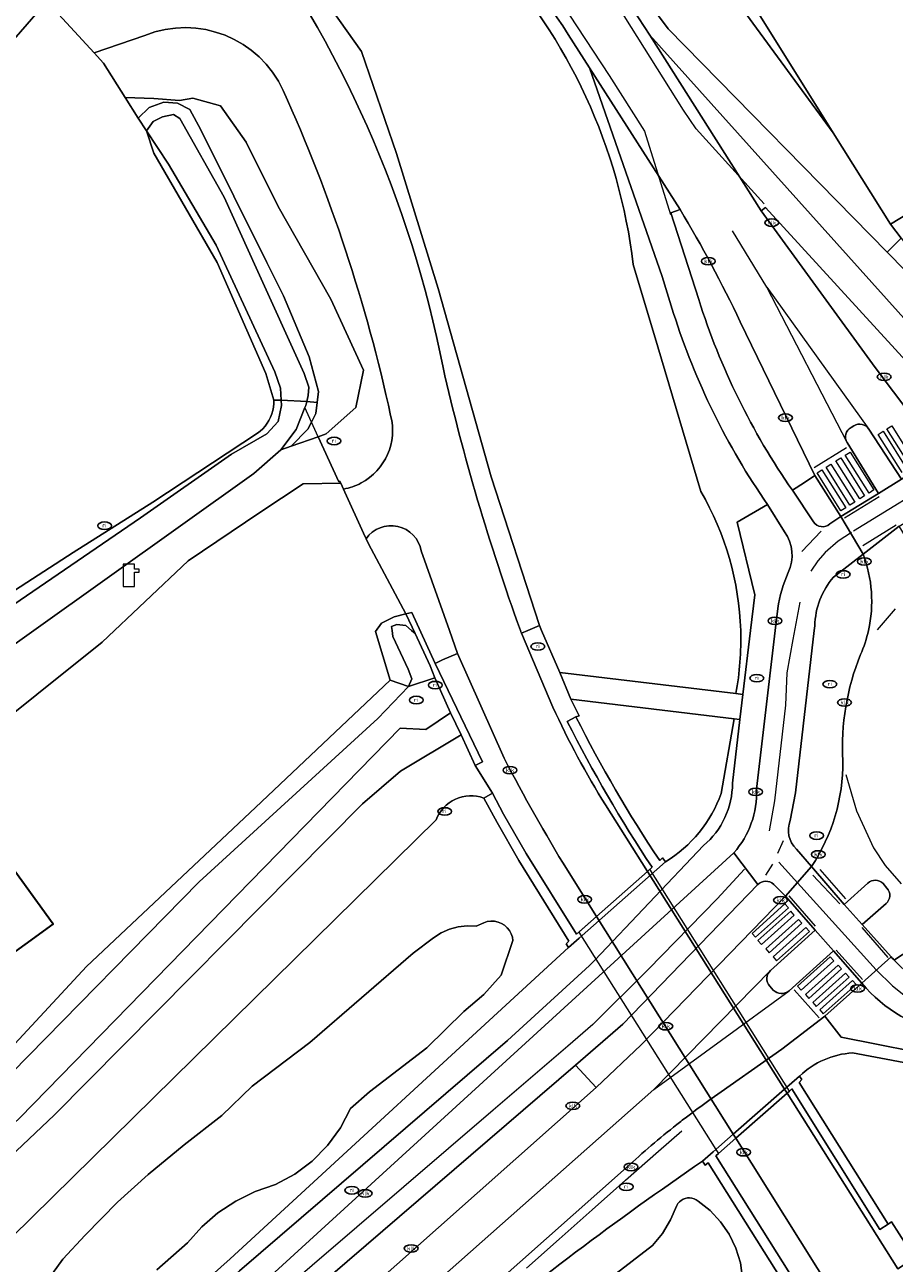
# Model space of a CAD drawing. Header units: metres. Extents: x 103671 to 105190, y 427150 to 429171.
# Tile 294 of 320: x 104587 to 104665, y 428443 to 428555. Entities that reach past the tile are written whole.
import ezdxf
from ezdxf.enums import TextEntityAlignment as Align

# ---------------------------------------------------------------- set-up
doc = ezdxf.new("R2010")
doc.units = ezdxf.units.M
for name, color, linetype, lineweight in [('B-WE-GR-BEPLANTING_CULTUUR_HEESTERS-GV', 253, 'Continuous', 18), ('B-WE-GR-GRAS-GV', 253, 'Continuous', 13), ('B-WE-IE-MEUBILAIR-S', 253, 'Continuous', 25), ('B-WE-IE-TERREINAFSCHEIDING_KUNSTMATIG_HEKWERK-G', 253, 'IE-TERREINAFSCHEIDING_KUNSTMATIG-SO', 18), ('B-WE-IE-TERREINAFSCHEIDING_KUNSTMATIG_HEKWERK_RASTER-G', 253, 'IE-TERREINAFSCHEIDING_KUNSTMATIG-SO', 18), ('B-WE-IE-TERREINAFSCHEIDING_KUNSTMATIG_MUUR-GV', 253, 'Continuous', 18), ('B-WE-KL-WATER-S', 253, 'Continuous', 25), ('B-WE-KW-KUNSTWERK_GELUIDSWERING_SCHERM-G', 253, 'Continuous', 18), ('B-WE-KW-KUNSTWERK_TUNNEL-GV', 253, 'Continuous', 18), ('B-WE-OG-BEBOUWING-GV', 253, 'Continuous', 35), ('B-WE-OG-TERREIN_BEGROEID-GV', 253, 'Continuous', 18), ('B-WE-OG-TERREIN_ERF-GV', 253, 'Continuous', 18), ('B-WE-OG-TERREIN_OEVER-GV', 253, 'Continuous', 18), ('B-WE-OG-WATER_SLOOT-GV', 253, 'Continuous', 18), ('B-WE-OG-WEG-GV', 253, 'Continuous', 18), ('B-WE-VH-GESLOTENVERHARDING_ASFALT-GV', 253, 'Continuous', 18), ('B-WE-VH-OPENVERHARDING_BETONELEMENT-GV', 253, 'Continuous', 18), ('B-WE-VH-OPENVERHARDING_BETONSTRAATSTEEN-GV', 253, 'Continuous', 18), ('B-WE-VH-OPENVERHARDING_TEGEL-GV', 253, 'Continuous', 18), ('B-WE-VW-MARKERING_PICTOGRAM-G', 253, 'Continuous', 18)]:
    doc.layers.add(name, color=color, linetype=linetype, lineweight=lineweight)
doc.styles.add('NLCS-ISO', font='NLCS-ISO.ttf')
doc.linetypes.add('IE-TERREINAFSCHEIDING_KUNSTMATIG-SO', pattern='A,4,[82,NLCS.SHX,S=0.75,R=90,X=0,Y=0],4,-2', length=10)

# ---------------------------------------------------------------- blocks, each defined once
blk = doc.blocks.new('SKL-WATER_POMP-SO')
at = {"color": 0, "linetype": 'ByBlock', "lineweight": 18}
blk.add_lwpolyline([(1, 1.09), (1, 2), (-1, 2), (-1, -2), (1, -2), (1, 0.57), (1.85, 0.57), (1.85, 1.09)], close=True, dxfattribs=at)
blk = doc.blocks.new('SIE-MEUBILAIR_PUT_KOLK-SO')
blk.add_ellipse((0, 0), major_axis=(1.25, 0), ratio=0.54)
at = {"style": 'NLCS-ISO'}
blk.add_text('klk', height=0.75, dxfattribs=at).set_placement((0.03, 0), align=Align.MIDDLE_CENTER)
blk = doc.blocks.new('SIE-MEUBILAIR_PUT_RIOOLPUT-SO')
blk.add_ellipse((0, 0), major_axis=(1.25, 0), ratio=0.54)
at = {"style": 'NLCS-ISO'}
blk.add_text('ri', height=0.75, dxfattribs=at).set_placement((-0.04, 0.07), align=Align.MIDDLE_CENTER)

msp = doc.modelspace()

# ---------------------------------------------------------------- linework, layer by layer
at = {"layer": 'B-WE-GR-BEPLANTING_CULTUUR_HEESTERS-GV', "flags": 128}
for points in [[(104598.691, 428442.375), (104601.46, 428444.797), (104602.737, 428446.243), (104604.193, 428447.508), (104605.802, 428448.572), (104607.536, 428449.416), (104609.386, 428450.07), (104611.117, 428450.994), (104612.69, 428452.168), (104614.068, 428453.565), (104615.22, 428455.154), (104616.121, 428456.897), (104617.851, 428458.426), (104622.999, 428462.368), (104626.336, 428465.653), (104628.131, 428467.174), (104629.703, 428468.924), (104630.771, 428472.037), (104630.717, 428472.358), (104630.61, 428472.666), (104630.452, 428472.95), (104630.249, 428473.204), (104630.005, 428473.42), (104629.727, 428473.591), (104629.426, 428473.712), (104629.107, 428473.781), (104628.782, 428473.795), (104628.459, 428473.753), (104628.148, 428473.657), (104627.468, 428473.338), (104626.653, 428473.375), (104625.841, 428473.285), (104625.054, 428473.071), (104624.308, 428472.739), (104623.623, 428472.295), (104621.789, 428470.901), (104612.455, 428462.848), (104607.263, 428458.915), (104604.543, 428456.267), (104601.132, 428453.649), (104597.917, 428450.956), (104595.148, 428448.48), (104592.227, 428445.507), (104590.22, 428443.343), (104588.502, 428440.943)], [(104651.459, 428441.631), (104651.261, 428442.999), (104650.857, 428444.322), (104650.258, 428445.568), (104649.477, 428446.709), (104648.531, 428447.718), (104647.444, 428448.572), (104647.276, 428448.689), (104647.091, 428448.778), (104646.894, 428448.834), (104646.69, 428448.858), (104646.485, 428448.848), (104646.284, 428448.806), (104646.094, 428448.73), (104645.918, 428448.625), (104645.761, 428448.492), (104645.628, 428448.336), (104645.523, 428448.16), (104644.967, 428446.864), (104644.239, 428445.656), (104643.351, 428444.56), (104635.629, 428438.606)]]:
    msp.add_lwpolyline(points, dxfattribs=at)
at = {"layer": 'B-WE-GR-GRAS-GV', "flags": 128}
for points in [[(104593.161, 428757.012), (104593.589, 428750), (104595.743, 428714.762), (104596.942, 428688.812), (104597.745, 428667.795), (104598.831, 428646.912), (104599.942, 428630.83), (104601.889, 428623.761), (104604.66, 428618.902), (104605.156, 428617.198), (104608.462, 428611.362), (104614.94, 428602.311), (104627.952, 428586.236), (104644.909, 428564.983), (104659.633, 428544.844), (104646.236, 428566.324), (104613.859, 428618.233), (104611.634, 428662.32), (104610.967, 428676.004), (104609.677, 428698.605), (104608.168, 428727.219), (104606.502, 428759.366)], [(104626.749, 428578.433), (104644.753, 428554.223), (104664.475, 428534.099), (104665.755, 428535.353), (104664.775, 428536.601), (104659.633, 428544.844), (104644.909, 428564.983)]]:
    msp.add_lwpolyline(points, dxfattribs=at)
at = {"layer": 'B-WE-IE-TERREINAFSCHEIDING_KUNSTMATIG_HEKWERK-G', "flags": 128}
for points in [[(104613.859, 428618.233), (104646.236, 428566.324), (104659.633, 428544.844), (104664.775, 428536.601), (104665.755, 428535.353), (104664.475, 428534.099)], [(104692.443, 428595.614), (104692.547, 428594.131), (104694.419, 428554.65), (104664.775, 428536.601)], [(104588.087, 428557.441), (104588.785, 428556.695), (104593.024, 428552.061), (104593.868, 428551.138)], [(104617.742, 428507.813), (104617.536, 428508.264), (104617.302, 428508.777), (104615.619, 428512.466), (104615.496, 428512.735), (104615.257, 428513.26), (104615.171, 428513.448)]]:
    msp.add_lwpolyline(points, dxfattribs=at)
at = {"layer": 'B-WE-IE-TERREINAFSCHEIDING_KUNSTMATIG_HEKWERK_RASTER-G', "flags": 128}
for points in [[(104556.854, 428638.957), (104550.457, 428634.228), (104560.736, 428621.534), (104576.145, 428603.255), (104587.42, 428589.793), (104597.824, 428577.268), (104604.693, 428568.821), (104611.985, 428559.434), (104617.131, 428552.174), (104620.283, 428542.982), (104624.037, 428530.824), (104628.793, 428513.84), (104633.148, 428500.445)], [(104597.749, 428545.015), (104597.009, 428546.183), (104595.842, 428548.023), (104593.868, 428551.138)], [(104613.228, 428517.453), (104612.622, 428518.778), (104612.023, 428520.087)], [(104615.171, 428513.448), (104615.083, 428513.397), (104613.228, 428517.453)], [(104617.742, 428507.813), (104621.119, 428501.486)]]:
    msp.add_lwpolyline(points, dxfattribs=at)
at = {"layer": 'B-WE-IE-TERREINAFSCHEIDING_KUNSTMATIG_MUUR-GV', "flags": 128}
for points in [[(104623.722, 428495.718), (104625.15, 428492.557), (104626.099, 428490.584), (104627.358, 428487.831), (104628.034, 428488.15), (104623.773, 428497.024), (104621.646, 428501.626), (104621.119, 428501.486), (104621.961, 428499.73), (104623.3, 428496.798)], [(104656.6, 428459.836), (104655.669, 428459.019), (104655.242, 428458.645), (104650.621, 428454.592), (104648.816, 428453.009), (104647.855, 428452.166), (104648.091, 428451.795), (104648.371, 428451.998), (104656.104, 428439.705), (104656.879, 428440.185), (104649.047, 428452.642), (104649.275, 428452.843), (104650.848, 428454.23), (104655.462, 428458.296), (104655.67, 428458.479), (104655.888, 428458.671), (104663.812, 428445.997), (104664.576, 428446.479), (104656.55, 428459.26), (104656.804, 428459.531)]]:
    msp.add_lwpolyline(points, close=True, dxfattribs=at)
for points in [[(104636.449, 428492.208), (104635.666, 428491.799)], [(104631.965, 428479.895), (104629.921, 428483.442), (104628.913, 428485.326), (104628.136, 428484.893), (104629.333, 428482.675), (104631.303, 428479.276), (104635.816, 428471.996), (104635.553, 428471.75), (104635.783, 428471.424), (104636.736, 428472.266), (104644.507, 428479.13), (104644.257, 428479.5), (104643.991, 428479.27)], [(104643.307, 428478.66), (104642.881, 428478.282), (104638.298, 428474.216), (104636.491, 428472.613), (104631.965, 428479.895)]]:
    msp.add_lwpolyline(points, dxfattribs=at)
at = {"layer": 'B-WE-IE-TERREINAFSCHEIDING_KUNSTMATIG_MUUR-GV'}
for points in [[(104643.991, 428479.27, -0.0313579), (104636.449, 428492.208)], [(104635.666, 428491.799, 0.0300396), (104643.307, 428478.66)]]:
    msp.add_lwpolyline(points, format="xyb", dxfattribs=at)
at = {"layer": 'B-WE-KW-KUNSTWERK_GELUIDSWERING_SCHERM-G', "flags": 128}
for points in [[(104643.874, 428453.072), (104645.997, 428454.884)], [(104640.898, 428450.452), (104643.874, 428453.072)], [(104637.919, 428447.786), (104640.898, 428450.452)], [(104634.927, 428445.126), (104637.919, 428447.786)], [(104631.989, 428442.516), (104634.927, 428445.126)]]:
    msp.add_lwpolyline(points, dxfattribs=at)
at = {"layer": 'B-WE-KW-KUNSTWERK_TUNNEL-GV', "flags": 128}
msp.add_lwpolyline([(104643.092, 428478.469), (104642.881, 428478.282), (104638.298, 428474.216), (104636.719, 428472.814), (104649.044, 428453.21), (104649.275, 428452.843), (104650.848, 428454.23), (104655.462, 428458.296), (104655.67, 428458.479)], close=True, dxfattribs=at)
at = {"layer": 'B-WE-OG-BEBOUWING-GV', "flags": 128}
msp.add_lwpolyline([(104575.339, 428473.49), (104577.755, 428470.151), (104579.035, 428471.077), (104581.419, 428467.782), (104589.342, 428473.516), (104579.827, 428486.665), (104571.896, 428480.939), (104576.619, 428474.416)], close=True, dxfattribs=at)
at = {"layer": 'B-WE-OG-TERREIN_BEGROEID-GV', "flags": 128}
for points in [[(104589.45, 428608.195), (104583.379, 428615.49), (104561.754, 428634.254), (104556.854, 428638.957), (104550.457, 428634.228), (104560.736, 428621.534), (104576.145, 428603.255), (104587.42, 428589.793), (104597.824, 428577.268), (104604.693, 428568.821), (104611.985, 428559.434), (104617.131, 428552.174), (104620.283, 428542.982), (104624.037, 428530.824), (104628.793, 428513.84), (104633.148, 428500.445), (104633.34, 428500), (104634.98, 428496.201), (104650.851, 428494.311)], [(104692.547, 428594.131), (104694.419, 428554.65), (104664.775, 428536.601), (104665.755, 428535.353), (104666.299, 428534.66), (104675.946, 428528.634)], [(104665.755, 428535.353), (104664.475, 428534.099), (104670.883, 428527.56), (104672.801, 428525.603)], [(104647.701, 428512.511), (104643.818, 428525.544), (104641.604, 428532.975)], [(104650.695, 428492.044), (104635.994, 428493.811), (104636.726, 428492.286), (104636.449, 428492.208)], [(104649.529, 428485.296), (104650.695, 428492.044)], [(104557.821, 428400.957), (104605.297, 428443.364), (104635.783, 428471.424), (104635.553, 428471.75), (104635.816, 428471.996), (104631.303, 428479.276), (104629.333, 428482.675), (104628.136, 428484.893)], [(104623.848, 428482.914), (104543.732, 428404.12)], [(104643.991, 428479.27), (104644.257, 428479.5), (104644.507, 428479.13)], [(104588.502, 428440.943), (104590.22, 428443.343), (104592.227, 428445.507), (104595.148, 428448.48), (104597.917, 428450.956), (104601.132, 428453.649), (104604.543, 428456.267), (104607.263, 428458.915), (104612.455, 428462.848), (104621.789, 428470.901), (104623.623, 428472.295), (104624.308, 428472.739), (104625.054, 428473.071), (104625.841, 428473.285), (104626.653, 428473.375), (104627.468, 428473.338), (104628.148, 428473.657), (104628.459, 428473.753), (104628.782, 428473.795), (104629.107, 428473.781), (104629.426, 428473.712), (104629.727, 428473.591), (104630.005, 428473.42), (104630.249, 428473.204), (104630.452, 428472.95), (104630.61, 428472.666), (104630.717, 428472.358), (104630.771, 428472.037), (104629.703, 428468.924), (104628.131, 428467.174), (104626.336, 428465.653), (104622.999, 428462.368), (104617.851, 428458.426), (104616.121, 428456.897), (104615.22, 428455.154), (104614.068, 428453.565), (104612.69, 428452.168), (104611.117, 428450.994), (104609.386, 428450.07), (104607.536, 428449.416), (104605.802, 428448.572), (104604.193, 428447.508), (104602.737, 428446.243), (104601.46, 428444.797), (104598.691, 428442.375)], [(104675.715, 428459.215), (104661.368, 428461.919)], [(104656.6, 428459.836), (104656.804, 428459.531), (104656.55, 428459.26), (104664.576, 428446.479), (104664.863, 428446.689), (104666.935, 428443.462), (104665.431, 428442.458)], [(104657.627, 428438.99), (104656.879, 428440.185), (104656.104, 428439.705), (104648.371, 428451.998), (104648.091, 428451.795), (104647.855, 428452.166)], [(104635.629, 428438.606), (104643.351, 428444.56), (104644.239, 428445.656), (104644.967, 428446.864), (104645.523, 428448.16), (104645.628, 428448.336), (104645.761, 428448.492), (104645.918, 428448.625), (104646.094, 428448.73), (104646.284, 428448.806), (104646.485, 428448.848), (104646.69, 428448.858), (104646.894, 428448.834), (104647.091, 428448.778), (104647.276, 428448.689), (104647.444, 428448.572), (104648.531, 428447.718), (104649.477, 428446.709), (104650.258, 428445.568), (104650.857, 428444.322), (104651.261, 428442.999), (104651.459, 428441.631)]]:
    msp.add_lwpolyline(points, dxfattribs=at)
at = {"layer": 'B-WE-OG-TERREIN_BEGROEID-GV'}
for points in [[(104641.604, 428532.975, 0.1586364), (104628.603, 428561.148)], [(104651.289, 428500, 0.1248162), (104647.701, 428512.511)], [(104650.851, 428494.311, 0.05413), (104651.289, 428500)], [(104636.449, 428492.208, 0.0313579), (104643.991, 428479.27)], [(104644.507, 428479.13, 0.1683889), (104649.529, 428485.296)], [(104628.136, 428484.893, 0.4144015), (104623.848, 428482.914)], [(104661.368, 428461.919, 0.1793571), (104656.6, 428459.836)], [(104647.855, 428452.166, 0.0228318), (104625.344, 428435.214)]]:
    msp.add_lwpolyline(points, format="xyb", dxfattribs=at)
at = {"layer": 'B-WE-OG-TERREIN_BEGROEID-GV', "flags": 128}
msp.add_lwpolyline([(104616.619, 428520.092), (104617.306, 428523.451), (104614.367, 428529.869), (104609.612, 428538.201), (104606.736, 428543.992), (104604.409, 428547.266), (104601.939, 428547.982), (104600.723, 428547.756), (104598.425, 428547.927), (104595.842, 428548.023), (104597.009, 428546.183), (104598.002, 428547.123), (104599.324, 428547.605), (104600.544, 428547.507), (104601.646, 428546.948), (104602.65, 428545.132), (104608.596, 428533.158), (104610.094, 428530.142), (104612.42, 428524.663), (104613.248, 428521.524), (104613.133, 428520.545), (104613.017, 428519.564), (104612.622, 428518.778), (104612.3, 428518.138), (104610.792, 428516.604), (104613.228, 428517.453), (104613.949, 428517.704)], close=True, dxfattribs=at)
at = {"layer": 'B-WE-OG-TERREIN_ERF-GV', "flags": 128}
for points in [[(104668.159, 428897.068), (104599.998, 428893.497), (104599.27, 428893.459), (104599.27, 428893.453), (104601.223, 428854.18), (104603.168, 428817.747), (104604.914, 428785.758), (104606.502, 428759.366), (104608.168, 428727.219), (104609.677, 428698.605), (104610.967, 428676.004), (104611.634, 428662.32), (104613.859, 428618.233), (104646.236, 428566.324), (104659.633, 428544.844), (104664.775, 428536.601), (104694.419, 428554.65)], [(104579.016, 428499.184), (104591.155, 428507.019), (104598.337, 428511.571), (104607.743, 428517.767), (104607.992, 428517.961), (104608.222, 428518.176), (104608.432, 428518.412), (104608.62, 428518.665), (104608.785, 428518.934), (104608.924, 428519.217), (104609.038, 428519.511), (104609.125, 428519.814), (104609.184, 428520.124), (104609.216, 428520.438), (104609.219, 428520.753), (104608.493, 428523.158), (104604.133, 428533.165), (104598.413, 428543.002), (104597.749, 428545.015), (104597.009, 428546.183), (104595.842, 428548.023), (104593.868, 428551.138), (104593.024, 428552.061), (104588.785, 428556.695), (104582.24, 428549.181)], [(104582.24, 428549.181), (104588.785, 428556.695)], [(104579.025, 428455.355), (104592.337, 428469.694), (104607.561, 428484.039), (104619.711, 428495.501), (104618.393, 428499.893), (104618.939, 428500.656), (104620.069, 428501.232), (104621.119, 428501.486), (104617.742, 428507.813), (104617.536, 428508.264), (104617.302, 428508.777), (104615.619, 428512.466), (104615.496, 428512.735), (104615.257, 428513.26), (104611.856, 428513.21), (104607.951, 428510.64), (104601.515, 428506.261), (104593.768, 428498.945), (104581.958, 428489.512)]]:
    msp.add_lwpolyline(points, dxfattribs=at)
msp.add_lwpolyline([(104575.339, 428473.49), (104576.619, 428474.416), (104571.896, 428480.939), (104579.827, 428486.665), (104589.342, 428473.516), (104581.419, 428467.782), (104579.035, 428471.077), (104577.755, 428470.151)], close=True, dxfattribs=at)
at = {"layer": 'B-WE-OG-TERREIN_OEVER-GV', "flags": 128}
for points in [[(104612.42, 428524.663), (104610.094, 428530.142), (104608.596, 428533.158), (104602.65, 428545.132), (104601.646, 428546.948), (104600.544, 428547.507), (104599.324, 428547.605), (104598.002, 428547.123), (104597.009, 428546.183), (104597.749, 428545.015), (104598.357, 428545.854), (104599.18, 428546.3), (104600.179, 428546.493), (104600.767, 428546.136), (104604.764, 428539.049), (104607.64, 428532.683), (104611.95, 428523.143), (104612.372, 428521.915), (104612.314, 428521.18), (104612.187, 428520.64), (104613.133, 428520.545), (104613.248, 428521.524)], [(104597.749, 428545.015), (104598.413, 428543.002), (104604.133, 428533.165), (104608.493, 428523.158), (104609.219, 428520.753), (104609.897, 428520.753), (104609.832, 428521.824), (104609.301, 428523.315), (104604.027, 428534.735), (104599.733, 428542.015)], [(104612.622, 428518.778), (104613.017, 428519.564), (104613.133, 428520.545), (104612.187, 428520.64), (104612.103, 428520.285), (104612.023, 428520.087), (104611.224, 428518.098), (104609.852, 428516.277), (104610.792, 428516.604), (104612.3, 428518.138)], [(104619.711, 428495.501), (104621.355, 428494.958), (104621.656, 428495.642), (104621.323, 428496.496), (104619.947, 428499.452), (104619.877, 428500), (104619.834, 428500.34), (104620.301, 428500.538), (104621.119, 428500.445), (104621.643, 428500), (104621.961, 428499.73), (104621.119, 428501.486), (104620.069, 428501.232), (104618.939, 428500.656), (104618.393, 428499.893)], [(104602.488, 428477.329), (104618.602, 428492.068), (104621.355, 428494.958), (104619.711, 428495.501), (104607.561, 428484.039), (104592.337, 428469.694), (104579.025, 428455.355), (104571.932, 428450.227), (104560.508, 428441.293), (104560.724, 428439.254), (104561.586, 428439.331), (104567.32, 428443.984), (104575.431, 428450.804), (104576.841, 428451.801), (104579.765, 428453.939), (104582.433, 428456.463), (104585.586, 428460.093)]]:
    msp.add_lwpolyline(points, close=True, dxfattribs=at)
for points in [[(104582.338, 428500), (104597.21, 428510.154), (104605.415, 428515.872), (104608.591, 428517.713), (104609.607, 428518.825), (104609.927, 428520.262), (104609.897, 428520.753), (104609.219, 428520.753), (104609.216, 428520.438), (104609.184, 428520.124), (104609.125, 428519.814), (104609.038, 428519.511), (104608.924, 428519.217), (104608.785, 428518.934), (104608.62, 428518.665), (104608.432, 428518.412), (104608.222, 428518.176), (104607.992, 428517.961), (104607.743, 428517.767), (104598.337, 428511.571), (104591.155, 428507.019), (104579.016, 428499.184)], [(104581.958, 428489.512), (104593.768, 428498.945), (104601.515, 428506.261), (104607.951, 428510.64), (104611.856, 428513.21), (104615.257, 428513.26), (104615.171, 428513.448), (104615.083, 428513.397), (104613.228, 428517.453), (104610.792, 428516.604), (104609.852, 428516.277), (104607.422, 428514.129), (104587.608, 428500), (104561.718, 428481.538)], [(104569.507, 428441.119), (104574.472, 428445.786), (104577.728, 428448.561), (104580.621, 428450.685), (104586.338, 428456.075), (104620.6, 428491.196), (104622.918, 428491.072), (104625.15, 428492.557), (104623.722, 428495.718), (104621.355, 428494.958), (104618.602, 428492.068), (104602.488, 428477.329), (104585.586, 428460.093), (104582.433, 428456.463), (104579.765, 428453.939), (104576.841, 428451.801), (104575.431, 428450.804), (104567.32, 428443.984), (104561.586, 428439.331)], [(104571.797, 428439.623), (104589.445, 428456.295), (104617.202, 428484.371), (104620.625, 428487.308), (104626.099, 428490.584), (104625.15, 428492.557), (104622.918, 428491.072), (104620.6, 428491.196), (104586.338, 428456.075), (104580.621, 428450.685), (104577.728, 428448.561), (104574.472, 428445.786), (104569.507, 428441.119)], [(104628.136, 428484.893), (104628.913, 428485.326), (104627.358, 428487.831), (104626.099, 428490.584), (104620.625, 428487.308), (104617.202, 428484.371), (104589.445, 428456.295), (104571.797, 428439.623), (104564.906, 428430.2), (104559.803, 428422.801), (104550.797, 428413.634), (104542.159, 428406.056), (104542.215, 428406.035), (104543.732, 428404.12), (104623.848, 428482.914)]]:
    msp.add_lwpolyline(points, dxfattribs=at)
at = {"layer": 'B-WE-OG-TERREIN_OEVER-GV'}
msp.add_lwpolyline([(104623.848, 428482.914, -0.4144015), (104628.136, 428484.893)], format="xyb", dxfattribs=at)
at = {"layer": 'B-WE-OG-WATER_SLOOT-GV', "flags": 128}
for points in [[(104600.767, 428546.136), (104600.179, 428546.493), (104599.18, 428546.3), (104598.357, 428545.854), (104597.749, 428545.015), (104599.733, 428542.015), (104604.027, 428534.735), (104609.301, 428523.315), (104609.832, 428521.824), (104609.897, 428520.753), (104612.187, 428520.64), (104612.314, 428521.18), (104612.372, 428521.915), (104611.95, 428523.143), (104607.64, 428532.683), (104604.764, 428539.049)], [(104621.961, 428499.73), (104621.643, 428500), (104621.119, 428500.445), (104620.301, 428500.538), (104619.834, 428500.34), (104619.877, 428500), (104619.947, 428499.452), (104621.323, 428496.496), (104621.656, 428495.642), (104621.355, 428494.958), (104623.722, 428495.718), (104623.3, 428496.798)]]:
    msp.add_lwpolyline(points, close=True, dxfattribs=at)
msp.add_lwpolyline([(104561.718, 428481.538), (104587.608, 428500), (104607.422, 428514.129), (104609.852, 428516.277), (104611.224, 428518.098), (104612.023, 428520.087), (104612.103, 428520.285), (104612.187, 428520.64), (104609.897, 428520.753), (104609.927, 428520.262), (104609.607, 428518.825), (104608.591, 428517.713), (104605.415, 428515.872), (104597.21, 428510.154), (104582.338, 428500)], dxfattribs=at)
at = {"layer": 'B-WE-OG-WEG-GV', "flags": 128}
for points in [[(104672.801, 428525.603), (104670.883, 428527.56), (104664.475, 428534.099), (104644.753, 428554.223), (104626.749, 428578.433), (104611.806, 428596.509), (104610.945, 428598.091), (104592.492, 428619.97), (104591.817, 428630.805), (104590.999, 428630.79), (104589.394, 428630.649), (104583.741, 428630.15), (104568.923, 428648.037)], [(104631.444, 428500), (104631.488, 428499.879), (104631.532, 428499.757), (104632.103, 428500), (104633.148, 428500.445), (104628.793, 428513.84), (104624.037, 428530.824), (104620.283, 428542.982), (104617.131, 428552.174), (104611.985, 428559.434), (104604.693, 428568.821), (104597.824, 428577.268), (104587.42, 428589.793), (104576.145, 428603.255), (104560.736, 428621.534)], [(104597.608, 428553.623), (104593.024, 428552.061), (104593.868, 428551.138), (104595.842, 428548.023), (104598.425, 428547.927), (104600.723, 428547.756), (104601.939, 428547.982), (104604.409, 428547.266), (104606.736, 428543.992), (104609.612, 428538.201), (104614.367, 428529.869), (104617.306, 428523.451), (104616.619, 428520.092), (104613.949, 428517.704), (104613.228, 428517.453), (104615.083, 428513.397), (104615.171, 428513.448), (104615.257, 428513.26), (104615.496, 428512.735)], [(104643.094, 428553.635), (104671.015, 428522.566), (104672.666, 428524.044), (104674.583, 428521.942)], [(104645.245, 428528.577), (104644.207, 428531.902), (104637.667, 428550.692)], [(104645.826, 428537.927), (104644.993, 428537.631), (104647.518, 428529.811)], [(104641.604, 428532.975), (104643.818, 428525.544), (104647.701, 428512.511)], [(104655.951, 428512.638), (104657.024, 428513.345), (104657.974, 428513.971), (104651.252, 428527.826)], [(104650.851, 428494.311), (104651.476, 428494.237), (104652.165, 428500), (104652.55, 428503.214), (104650.956, 428509.742), (104653.714, 428511.336)], [(104617.536, 428508.264), (104617.742, 428507.813), (104621.119, 428501.486), (104621.646, 428501.626), (104623.773, 428497.024), (104624.432, 428497.338), (104625.784, 428497.932)], [(104625.784, 428497.932), (104625.048, 428500), (104622.5, 428507.163)], [(104662.313, 428506.875), (104659.64, 428504.806)], [(104657.968, 428500.42), (104657.919, 428500), (104656.211, 428485.358), (104655.758, 428482.873)], [(104650.545, 428486.229), (104651.218, 428491.981), (104650.695, 428492.044), (104649.529, 428485.296)], [(104553.132, 428395.383), (104606.133, 428442.279), (104630.267, 428463.051), (104637.661, 428469.791), (104638.132, 428470.286), (104647.935, 428480.606)], [(104656.302, 428480.292), (104657.663, 428478.721), (104657.665, 428478.719), (104657.669, 428478.725), (104657.673, 428478.731)], [(104644.507, 428479.13), (104636.736, 428472.266), (104635.783, 428471.424), (104605.297, 428443.364), (104557.821, 428400.957), (104550.388, 428394.56), (104548.572, 428392.923), (104545.231, 428390.141), (104540.094, 428386.423), (104530.192, 428379.688), (104519.521, 428373.301), (104500, 428363.19)], [(104773.116, 428330.449), (104772.477, 428330.16), (104763.395, 428345.955), (104764.058, 428346.244), (104759.249, 428354.294), (104748.282, 428372.009), (104738.609, 428387.775), (104738.015, 428388.738), (104727.678, 428405.451), (104715.702, 428425.166), (104710.143, 428431.958), (104686.86, 428457.744), (104685.206, 428456.366), (104679.753, 428459.489), (104660.342, 428463.348), (104658.862, 428465.218), (104654.982, 428462.256), (104648.417, 428457.621)], [(104661.368, 428461.919), (104675.715, 428459.215)], [(104636.41, 428460.806), (104609.614, 428437.767), (104557.215, 428391.401)], [(104559.691, 428389.033), (104638.263, 428458.814), (104636.41, 428460.806)], [(104647.855, 428452.166), (104648.816, 428453.009), (104650.621, 428454.592), (104655.242, 428458.645), (104655.669, 428459.019), (104656.6, 428459.836)], [(104641.012, 428451.599), (104561.42, 428380.966)]]:
    msp.add_lwpolyline(points, dxfattribs=at)
at = {"layer": 'B-WE-OG-WEG-GV'}
for points in [[(104625.165, 428577.931, -0.0328937), (104643.094, 428553.635)], [(104637.667, 428550.692, 0.0392965), (104620.673, 428573.802)], [(104606.133, 428565.111, -0.1126076), (104624.467, 428523.695)], [(104628.603, 428561.148, -0.1586364), (104641.604, 428532.975)], [(104610.076, 428548.663, 0.3999169), (104597.608, 428553.623)], [(104619.751, 428519.365, 0.0526704), (104610.076, 428548.663)], [(104651.252, 428527.826, 0.0243068), (104645.826, 428537.927)], [(104647.518, 428529.811, 0.0763228), (104655.951, 428512.638)], [(104653.714, 428511.336, -0.0752253), (104645.245, 428528.577)], [(104624.467, 428523.695, 0.0311467), (104631.444, 428500)], [(104617.089, 428513.286, 0.3464824), (104619.751, 428519.365)], [(104615.496, 428512.735, 0.0784225), (104617.089, 428513.286)], [(104647.701, 428512.511, -0.1248162), (104651.289, 428500)], [(104622.5, 428507.163, 0.6706131), (104617.536, 428508.264)], [(104662.802, 428500, 0.1475663), (104662.313, 428506.875)], [(104659.64, 428504.806, 0.1719535), (104657.968, 428500.42)], [(104651.289, 428500, -0.05413), (104650.851, 428494.311)], [(104662.084, 428497.819, 0.0486157), (104662.802, 428500)], [(104660.488, 428488.253, -0.109981), (104662.084, 428497.819)], [(104657.673, 428478.731, 0.1511542), (104660.488, 428488.253)], [(104649.529, 428485.296, -0.1683889), (104644.507, 428479.13)], [(104647.935, 428480.606, 0.2216341), (104650.545, 428486.229)], [(104655.758, 428482.873, 0.3037391), (104656.302, 428480.292)], [(104673.723, 428472.252, 0.2092265), (104665.12, 428470.268)], [(104665.12, 428470.268, 0.1570921), (104670.74, 428467.109)], [(104656.6, 428459.836, -0.1793571), (104661.368, 428461.919)], [(104648.417, 428457.621, 0.007676), (104646.521, 428456.224)], [(104646.521, 428456.224, 0.0051237), (104645.533, 428455.459)], [(104645.533, 428455.459, 0.0199764), (104641.012, 428451.599)], [(104625.344, 428435.214, -0.0228318), (104647.855, 428452.166)]]:
    msp.add_lwpolyline(points, format="xyb", dxfattribs=at)
at = {"layer": 'B-WE-OG-WEG-GV', "flags": 128}
msp.add_lwpolyline([(104653.523, 428538.13), (104653.124, 428537.808), (104663.404, 428523.686), (104666.701, 428519.303), (104667.904, 428520.148), (104669.094, 428520.983), (104668.451, 428521.815)], close=True, dxfattribs=at)
at = {"layer": 'B-WE-VH-GESLOTENVERHARDING_ASFALT-GV'}
for points in [[(104643.094, 428553.635, 0.0328937), (104625.165, 428577.931)], [(104620.673, 428573.802, -0.0392965), (104637.667, 428550.692)], [(104624.467, 428523.695, 0.1126076), (104606.133, 428565.111)], [(104597.608, 428553.623, -0.3999169), (104610.076, 428548.663)], [(104610.076, 428548.663, -0.0526704), (104619.751, 428519.365)], [(104645.826, 428537.927, -0.0243068), (104651.252, 428527.826)], [(104655.951, 428512.638, -0.0763228), (104647.518, 428529.811)], [(104645.245, 428528.577, 0.0752253), (104653.714, 428511.336)], [(104631.444, 428500, -0.0311467), (104624.467, 428523.695)], [(104619.751, 428519.365, -0.3464824), (104617.089, 428513.286)], [(104660.877, 428516.941, -0.4309648), (104661.229, 428518.287)], [(104661.482, 428518.433, -0.4206071), (104662.844, 428518.132)], [(104617.089, 428513.286, -0.0784225), (104615.496, 428512.735)], [(104659.328, 428509.591, -0.4561479), (104657.837, 428509.793)], [(104617.536, 428508.264, -0.6706131), (104622.5, 428507.163)], [(104655.235, 428508.891, -0.2709012), (104655.573, 428505.229)], [(104662.313, 428506.875, -0.1475663), (104662.802, 428500)], [(104655.573, 428505.229, 0.0709238), (104654.632, 428501.975)], [(104657.968, 428500.42, -0.1719535), (104659.64, 428504.806)], [(104662.802, 428500, -0.0486157), (104662.084, 428497.819)], [(104662.084, 428497.819, 0.109981), (104660.488, 428488.253)], [(104639.113, 428484.269, -0.0316999), (104634.361, 428493.091)], [(104629.98, 428488.481, 0.0191879), (104635.671, 428478.399)], [(104660.488, 428488.253, -0.1511542), (104657.673, 428478.731)], [(104652.715, 428485.691, -0.1926269), (104650.673, 428479.962)], [(104656.302, 428480.292, -0.3037391), (104655.758, 428482.873)], [(104652.823, 428477.093, -0.4141227), (104654.267, 428477.109)], [(104662.733, 428477.222, -0.3949815), (104664.128, 428477.189)], [(104664.469, 428476.771, -0.4220114), (104664.382, 428475.38)], [(104665.12, 428470.268, -0.2092265), (104673.723, 428472.252)], [(104664.853, 428470.567, 0.0105669), (104665.12, 428470.268)], [(104665.12, 428470.268, -0.0105669), (104664.853, 428470.567)], [(104670.74, 428467.109, -0.1570921), (104665.12, 428470.268)], [(104653.898, 428467.942, -0.4185464), (104653.975, 428469.354)], [(104655.64, 428467.529, -0.4100638), (104654.228, 428467.582)], [(104662.211, 428468.208, 0.1809044), (104670.051, 428463.678)], [(104646.521, 428456.224, -0.007676), (104648.417, 428457.621)], [(104645.533, 428455.459, -0.0051237), (104646.521, 428456.224)], [(104641.012, 428451.599, -0.0199764), (104645.533, 428455.459)]]:
    msp.add_lwpolyline(points, format="xyb", dxfattribs=at)
at = {"layer": 'B-WE-VH-GESLOTENVERHARDING_ASFALT-GV', "flags": 128}
for points in [[(104588.785, 428556.695), (104593.024, 428552.061), (104597.608, 428553.623)], [(104663.404, 428523.686), (104653.124, 428537.808), (104643.094, 428553.635)], [(104643.094, 428553.635), (104653.124, 428537.808), (104653.523, 428538.13), (104668.451, 428521.815), (104669.094, 428520.983), (104671.059, 428518.402)], [(104672.991, 428520.429), (104671.015, 428522.566), (104643.094, 428553.635)], [(104647.518, 428529.811), (104644.993, 428537.631), (104645.826, 428537.927), (104637.667, 428550.692), (104644.207, 428531.902), (104645.245, 428528.577)], [(104637.667, 428550.692), (104645.826, 428537.927)], [(104651.252, 428527.826), (104657.974, 428513.971), (104660.324, 428510.273), (104663.696, 428512.352), (104660.877, 428516.941)], [(104662.844, 428518.132), (104665.763, 428513.63), (104669.313, 428515.823), (104666.701, 428519.303), (104663.404, 428523.686)], [(104661.229, 428518.287), (104661.482, 428518.433)], [(104615.496, 428512.735), (104615.619, 428512.466), (104617.302, 428508.777), (104617.536, 428508.264)], [(104657.837, 428509.793), (104655.951, 428512.638)], [(104653.714, 428511.336), (104655.235, 428508.891)], [(104659.64, 428504.806), (104662.313, 428506.875), (104660.324, 428510.273), (104659.328, 428509.591)], [(104667.113, 428506.851), (104665.559, 428509.389), (104662.313, 428506.875)], [(104622.5, 428507.163), (104625.048, 428500), (104625.784, 428497.932), (104629.98, 428488.481)], [(104654.632, 428501.975), (104654.4, 428500), (104652.715, 428485.691)], [(104634.361, 428493.091), (104631.532, 428499.757), (104631.488, 428499.879), (104631.444, 428500)], [(104655.758, 428482.873), (104656.211, 428485.358), (104657.919, 428500), (104657.968, 428500.42)], [(104635.671, 428478.399), (104638.298, 428474.216), (104642.881, 428478.282), (104639.113, 428484.269)], [(104557.215, 428391.401), (104609.614, 428437.767), (104636.41, 428460.806), (104640.678, 428464.518), (104652.823, 428477.093), (104650.673, 428479.962), (104607.564, 428440.578), (104554.778, 428393.845)], [(104650.673, 428479.962), (104652.823, 428477.093)], [(104654.267, 428477.109), (104655.312, 428476.042), (104657.663, 428478.721), (104656.302, 428480.292)], [(104657.673, 428478.731), (104660.605, 428475.31), (104662.733, 428477.222)], [(104664.128, 428477.189), (104664.469, 428476.771)], [(104653.975, 428469.354), (104657.994, 428472.977), (104655.312, 428476.042), (104642.323, 428462.638), (104638.263, 428458.814), (104559.691, 428389.033)], [(104664.382, 428475.38), (104662.238, 428473.487), (104664.853, 428470.567)], [(104648.417, 428457.621), (104654.982, 428462.256), (104658.862, 428465.218), (104662.211, 428468.208), (104659.639, 428471.117), (104655.64, 428467.529)], [(104664.853, 428470.567), (104662.211, 428468.208)], [(104654.228, 428467.582), (104653.898, 428467.942)], [(104665.431, 428442.458), (104655.462, 428458.296), (104650.848, 428454.23), (104659.634, 428440.239)], [(104561.42, 428380.966), (104641.012, 428451.599)]]:
    msp.add_lwpolyline(points, dxfattribs=at)
for points in [[(104669.313, 428515.823), (104665.763, 428513.63), (104663.696, 428512.352), (104660.324, 428510.273), (104662.313, 428506.875), (104665.559, 428509.389), (104667.671, 428510.663), (104671.441, 428513.021)], [(104662.238, 428473.487), (104660.605, 428475.31), (104657.673, 428478.731), (104657.669, 428478.725), (104657.665, 428478.719), (104657.663, 428478.721), (104655.312, 428476.042), (104657.994, 428472.977), (104659.639, 428471.117), (104662.211, 428468.208), (104664.853, 428470.567)], [(104642.881, 428478.282), (104638.298, 428474.216), (104650.621, 428454.592), (104650.848, 428454.23), (104655.462, 428458.296), (104655.242, 428458.645)]]:
    msp.add_lwpolyline(points, close=True, dxfattribs=at)
at = {"layer": 'B-WE-VH-OPENVERHARDING_BETONELEMENT-GV', "flags": 128}
msp.add_lwpolyline([(104651.476, 428494.237), (104650.851, 428494.311), (104634.98, 428496.201), (104635.994, 428493.811), (104650.695, 428492.044), (104651.218, 428491.981)], close=True, dxfattribs=at)
at = {"layer": 'B-WE-VH-OPENVERHARDING_BETONSTRAATSTEEN-GV'}
for points in [[(104661.229, 428518.287, 0.4309648), (104660.877, 428516.941)], [(104662.844, 428518.132, 0.4206071), (104661.482, 428518.433)], [(104664.128, 428477.189, 0.3949815), (104662.733, 428477.222)], [(104664.382, 428475.38, 0.4220114), (104664.469, 428476.771)], [(104653.975, 428469.354, 0.4185464), (104653.898, 428467.942)], [(104654.228, 428467.582, 0.4100638), (104655.64, 428467.529)]]:
    msp.add_lwpolyline(points, format="xyb", dxfattribs=at)
at = {"layer": 'B-WE-VH-OPENVERHARDING_BETONSTRAATSTEEN-GV', "flags": 128}
for points in [[(104660.877, 428516.941), (104663.696, 428512.352), (104665.763, 428513.63), (104662.844, 428518.132)], [(104661.482, 428518.433), (104661.229, 428518.287)], [(104662.733, 428477.222), (104660.605, 428475.31), (104662.238, 428473.487), (104664.382, 428475.38)], [(104664.469, 428476.771), (104664.128, 428477.189)], [(104659.639, 428471.117), (104657.994, 428472.977), (104653.975, 428469.354)], [(104655.64, 428467.529), (104659.639, 428471.117)], [(104653.898, 428467.942), (104654.228, 428467.582)]]:
    msp.add_lwpolyline(points, dxfattribs=at)
at = {"layer": 'B-WE-VH-OPENVERHARDING_TEGEL-GV', "flags": 128}
for points in [[(104657.974, 428513.971), (104657.024, 428513.345), (104655.951, 428512.638), (104657.837, 428509.793)], [(104659.328, 428509.591), (104660.324, 428510.273), (104657.974, 428513.971)], [(104655.235, 428508.891), (104653.714, 428511.336), (104650.956, 428509.742), (104652.55, 428503.214), (104652.165, 428500), (104651.476, 428494.237), (104651.218, 428491.981), (104650.545, 428486.229)], [(104652.715, 428485.691), (104654.4, 428500), (104654.632, 428501.975)], [(104635.666, 428491.799), (104636.449, 428492.208), (104636.726, 428492.286), (104635.994, 428493.811), (104634.98, 428496.201), (104633.34, 428500), (104633.148, 428500.445), (104632.103, 428500), (104631.532, 428499.757), (104634.361, 428493.091)], [(104629.98, 428488.481), (104625.784, 428497.932), (104624.432, 428497.338), (104623.773, 428497.024), (104628.034, 428488.15), (104627.358, 428487.831), (104628.913, 428485.326)], [(104628.913, 428485.326), (104629.921, 428483.442), (104631.965, 428479.895), (104636.491, 428472.613), (104638.298, 428474.216), (104635.671, 428478.399)], [(104639.113, 428484.269), (104642.881, 428478.282), (104643.307, 428478.66)], [(104647.935, 428480.606), (104638.132, 428470.286), (104637.661, 428469.791), (104630.267, 428463.051), (104606.133, 428442.279), (104553.132, 428395.383)], [(104554.778, 428393.845), (104607.564, 428440.578), (104650.673, 428479.962)], [(104652.823, 428477.093), (104640.678, 428464.518), (104636.41, 428460.806), (104638.263, 428458.814), (104642.323, 428462.638), (104655.312, 428476.042)], [(104655.312, 428476.042), (104654.267, 428477.109)], [(104662.211, 428468.208), (104658.862, 428465.218), (104660.342, 428463.348), (104679.753, 428459.489), (104685.206, 428456.366), (104686.86, 428457.744), (104685.042, 428459.984)]]:
    msp.add_lwpolyline(points, dxfattribs=at)
at = {"layer": 'B-WE-VH-OPENVERHARDING_TEGEL-GV'}
for points in [[(104657.837, 428509.793, 0.4561479), (104659.328, 428509.591)], [(104655.573, 428505.229, 0.2709012), (104655.235, 428508.891)], [(104654.632, 428501.975, -0.0709238), (104655.573, 428505.229)], [(104634.361, 428493.091, 0.0316999), (104639.113, 428484.269)], [(104643.307, 428478.66, -0.0300396), (104635.666, 428491.799)], [(104635.671, 428478.399, -0.0191879), (104629.98, 428488.481)], [(104650.545, 428486.229, -0.2216341), (104647.935, 428480.606)], [(104650.673, 428479.962, 0.1926269), (104652.715, 428485.691)], [(104654.267, 428477.109, 0.4141227), (104652.823, 428477.093)], [(104670.051, 428463.678, -0.1809044), (104662.211, 428468.208)]]:
    msp.add_lwpolyline(points, format="xyb", dxfattribs=at)
at = {"layer": 'B-WE-VH-OPENVERHARDING_TEGEL-GV', "flags": 128}
for points in [[(104643.092, 428478.469), (104642.881, 428478.282), (104655.242, 428458.645), (104655.462, 428458.296), (104655.67, 428458.479)], [(104638.298, 428474.216), (104636.719, 428472.814), (104649.044, 428453.21), (104649.275, 428452.843), (104650.848, 428454.23), (104650.621, 428454.592)], [(104655.888, 428458.671), (104655.67, 428458.479), (104655.462, 428458.296), (104665.431, 428442.458), (104666.935, 428443.462), (104664.863, 428446.689), (104664.576, 428446.479), (104663.812, 428445.997)], [(104650.848, 428454.23), (104649.275, 428452.843), (104649.047, 428452.642), (104656.879, 428440.185), (104657.627, 428438.99), (104659.634, 428440.239)]]:
    msp.add_lwpolyline(points, close=True, dxfattribs=at)
at = {"layer": 'B-WE-VW-MARKERING_PICTOGRAM-G', "flags": 128}
for points in [[(104635.109, 428556.592), (104639.426, 428550.028)], [(104646.138, 428546.903), (104640.796, 428555.395)], [(104639.426, 428550.028), (104642.62, 428545.006)], [(104647.283, 428545.198), (104646.138, 428546.903)], [(104642.62, 428545.006), (104644.954, 428537.477)], [(104653.416, 428538.446), (104647.283, 428545.198)], [(104653.643, 428530.942), (104650.548, 428536.026)], [(104653.643, 428530.942), (104662.844, 428518.132)], [(104660.877, 428516.941), (104653.643, 428530.942)], [(104663.67, 428517.667), (104664.11, 428517.943)], [(104665.822, 428514.243), (104663.67, 428517.667)], [(104664.11, 428517.943), (104666.261, 428514.519)], [(104664.456, 428518.161), (104664.896, 428518.437)], [(104666.608, 428514.737), (104664.456, 428518.161)], [(104664.896, 428518.437), (104667.047, 428515.012)], [(104657.898, 428514.668), (104660.822, 428516.473)], [(104659.864, 428515.276), (104660.303, 428515.552)], [(104660.303, 428515.552), (104662.455, 428512.128)], [(104660.705, 428515.804), (104661.144, 428516.08)], [(104662.856, 428512.38), (104660.705, 428515.804)], [(104661.144, 428516.08), (104663.296, 428512.656)], [(104658.163, 428514.207), (104658.602, 428514.483)], [(104658.602, 428514.483), (104660.753, 428511.059)], [(104658.977, 428514.719), (104659.417, 428514.995)], [(104661.129, 428511.295), (104658.977, 428514.719)], [(104659.417, 428514.995), (104661.568, 428511.571)], [(104662.015, 428511.852), (104659.864, 428515.276)], [(104660.314, 428510.783), (104658.163, 428514.207)], [(104670.064, 428514.225), (104661.457, 428508.957)], [(104660.655, 428510.155), (104663.757, 428512.078)], [(104662.455, 428512.128), (104662.015, 428511.852)], [(104663.296, 428512.656), (104662.856, 428512.38)], [(104660.753, 428511.059), (104660.314, 428510.783)], [(104661.568, 428511.571), (104661.129, 428511.295)], [(104656.8, 428507.112), (104658.526, 428508.937)], [(104661.267, 428508.817), (104660.056, 428508.036)], [(104662.293, 428507.641), (104665.305, 428509.516)], [(104660.056, 428508.036), (104658.895, 428507.025)], [(104658.895, 428507.025), (104658.223, 428506.264)], [(104658.223, 428506.264), (104657.606, 428505.354)], [(104656.614, 428502.544), (104655.997, 428499.19)], [(104663.619, 428500.053), (104665.247, 428501.946)], [(104655.997, 428499.19), (104655.444, 428496.186)], [(104655.444, 428496.186), (104655.314, 428493.249)], [(104655.314, 428493.249), (104654.321, 428484.641)], [(104660.771, 428487.022), (104661.734, 428483.745)], [(104654.321, 428484.641), (104653.841, 428481.938)], [(104661.734, 428483.745), (104663.24, 428480.398)], [(104655.121, 428481.048), (104654.601, 428479.886)], [(104663.24, 428480.398), (104664.309, 428478.816)], [(104654.14, 428478.925), (104653.53, 428477.933)], [(104654.735, 428479.125), (104663.491, 428469.417)], [(104664.309, 428478.816), (104665.745, 428477.152)], [(104651.619, 428478.494), (104649.157, 428475.81)], [(104657.781, 428477.944), (104660.215, 428475.368)], [(104658.432, 428478.448), (104660.744, 428475.819)], [(104649.157, 428475.81), (104642.961, 428469.446)], [(104655.271, 428475.347), (104652.319, 428472.693)], [(104655.587, 428474.996), (104655.271, 428475.347)], [(104655.627, 428476.086), (104658.009, 428473.335)], [(104652.635, 428472.342), (104655.587, 428474.996)], [(104655.791, 428474.696), (104652.839, 428472.042)], [(104653.155, 428471.691), (104656.107, 428474.345)], [(104656.107, 428474.345), (104655.791, 428474.696)], [(104656.492, 428473.958), (104653.54, 428471.304)], [(104653.856, 428470.953), (104656.808, 428473.606)], [(104657.162, 428473.227), (104654.211, 428470.573)], [(104656.808, 428473.606), (104656.492, 428473.958)], [(104657.478, 428472.875), (104657.162, 428473.227)], [(104662.194, 428473.212), (104664.541, 428470.514)], [(104652.319, 428472.693), (104652.635, 428472.342)], [(104652.839, 428472.042), (104653.155, 428471.691)], [(104654.526, 428470.222), (104657.478, 428472.875)], [(104653.54, 428471.304), (104653.856, 428470.953)], [(104659.883, 428471.18), (104662.247, 428468.534)], [(104654.211, 428470.573), (104654.526, 428470.222)], [(104659.363, 428470.578), (104656.411, 428467.924)], [(104656.727, 428467.573), (104659.679, 428470.227)], [(104660.064, 428469.839), (104657.112, 428467.186)], [(104659.679, 428470.227), (104659.363, 428470.578)], [(104660.38, 428469.488), (104660.064, 428469.839)], [(104642.961, 428469.446), (104637.973, 428464.475)], [(104643.46, 428458.617), (104653.975, 428469.354)], [(104657.428, 428466.834), (104660.38, 428469.488)], [(104660.735, 428469.108), (104657.783, 428466.455)], [(104658.099, 428466.103), (104661.051, 428468.757)], [(104661.051, 428468.757), (104660.735, 428469.108)], [(104663.491, 428469.417), (104664.952, 428467.972)], [(104643.46, 428458.617), (104655.64, 428467.529)], [(104656.102, 428467.61), (104658.344, 428465.07)], [(104656.411, 428467.924), (104656.727, 428467.573)], [(104661.365, 428468.442), (104658.413, 428465.789)], [(104658.729, 428465.438), (104661.681, 428468.091)], [(104661.681, 428468.091), (104661.365, 428468.442)], [(104664.952, 428467.972), (104665.982, 428467.161)], [(104657.112, 428467.186), (104657.428, 428466.834)], [(104657.783, 428466.455), (104658.099, 428466.103)], [(104658.413, 428465.789), (104658.729, 428465.438)], [(104637.973, 428464.475), (104635.721, 428462.542)], [(104635.721, 428462.542), (104628.987, 428456.762)], [(104636.368, 428452.332), (104643.46, 428458.617)], [(104628.987, 428456.762), (104608.65, 428439.305)], [(104617.519, 428435.626), (104636.368, 428452.332)]]:
    msp.add_lwpolyline(points, dxfattribs=at)

# ---------------------------------------------------------------- block references
at = {"layer": 'B-WE-IE-MEUBILAIR-S', "xscale": 0.5, "yscale": 0.5, "zscale": 0.5}
for name, p in [('SIE-MEUBILAIR_PUT_KOLK-SO', (104654.086, 428536.749)), ('SIE-MEUBILAIR_PUT_KOLK-SO', (104648.37, 428533.276)), ('SIE-MEUBILAIR_PUT_KOLK-SO', (104664.215, 428522.858)), ('SIE-MEUBILAIR_PUT_KOLK-SO', (104655.316, 428519.168)), ('SIE-MEUBILAIR_PUT_RIOOLPUT-SO', (104614.649, 428517.072)), ('SIE-MEUBILAIR_PUT_RIOOLPUT-SO', (104593.979, 428509.438)), ('SIE-MEUBILAIR_PUT_KOLK-SO', (104662.429, 428506.21)), ('SIE-MEUBILAIR_PUT_RIOOLPUT-SO', (104660.522, 428505.044)), ('SIE-MEUBILAIR_PUT_KOLK-SO', (104654.375, 428500.863)), ('SIE-MEUBILAIR_PUT_RIOOLPUT-SO', (104633.006, 428498.552)), ('SIE-MEUBILAIR_PUT_RIOOLPUT-SO', (104623.771, 428495.07)), ('SIE-MEUBILAIR_PUT_RIOOLPUT-SO', (104652.739, 428495.697)), ('SIE-MEUBILAIR_PUT_RIOOLPUT-SO', (104659.328, 428495.155)), ('SIE-MEUBILAIR_PUT_RIOOLPUT-SO', (104622.065, 428493.721)), ('SIE-MEUBILAIR_PUT_KOLK-SO', (104660.638, 428493.503)), ('SIE-MEUBILAIR_PUT_KOLK-SO', (104630.499, 428487.406)), ('SIE-MEUBILAIR_PUT_KOLK-SO', (104652.638, 428485.451)), ('SIE-MEUBILAIR_PUT_RIOOLPUT-SO', (104624.622, 428483.683)), ('SIE-MEUBILAIR_PUT_RIOOLPUT-SO', (104658.135, 428481.504)), ('SIE-MEUBILAIR_PUT_KOLK-SO', (104658.282, 428479.808)), ('SIE-MEUBILAIR_PUT_KOLK-SO', (104637.228, 428475.758)), ('SIE-MEUBILAIR_PUT_KOLK-SO', (104654.881, 428475.683)), ('SIE-MEUBILAIR_PUT_KOLK-SO', (104661.826, 428467.724)), ('SIE-MEUBILAIR_PUT_KOLK-SO', (104644.534, 428464.323)), ('SIE-MEUBILAIR_PUT_KOLK-SO', (104636.168, 428457.151)), ('SIE-MEUBILAIR_PUT_KOLK-SO', (104651.553, 428452.969)), ('SIE-MEUBILAIR_PUT_KOLK-SO', (104641.405, 428451.64)), ('SIE-MEUBILAIR_PUT_RIOOLPUT-SO', (104616.257, 428449.537)), ('SIE-MEUBILAIR_PUT_KOLK-SO', (104617.459, 428449.256)), ('SIE-MEUBILAIR_PUT_RIOOLPUT-SO', (104640.986, 428449.853)), ('SIE-MEUBILAIR_PUT_KOLK-SO', (104621.604, 428444.295))]:
    msp.add_blockref(name, p, dxfattribs=at)
at = {"layer": 'B-WE-KL-WATER-S', "xscale": 0.5, "yscale": 0.5, "zscale": 0.5}
msp.add_blockref('SKL-WATER_POMP-SO', (104596.165, 428504.968), dxfattribs=at)

doc.saveas('drawing.dxf')
